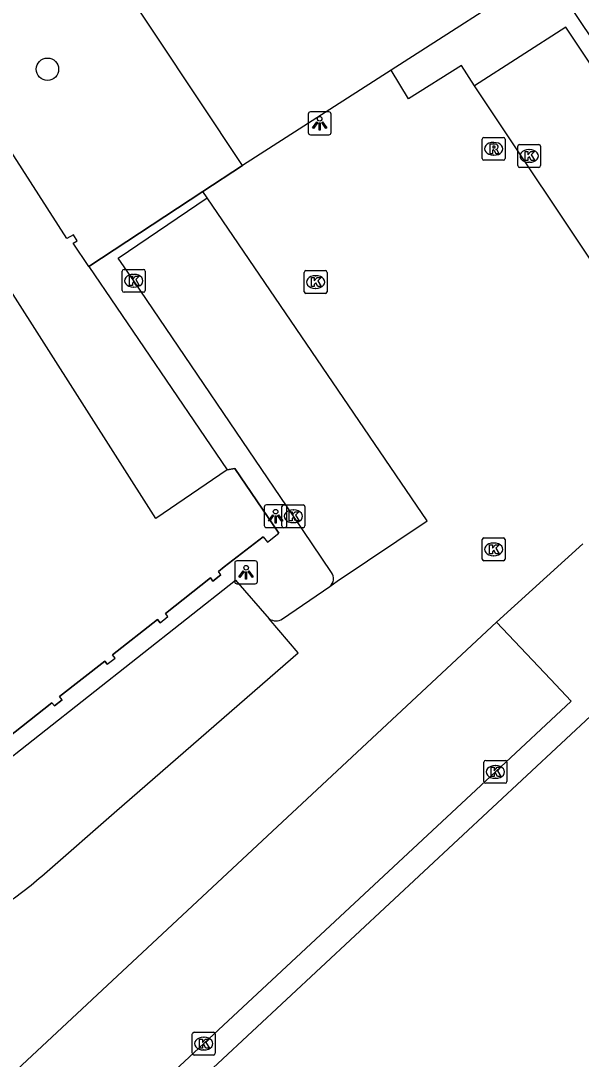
# Model space of a CAD drawing. Extents: x 159822 to 160765, y 380693 to 381634.
# Drawn here: x 160119.62 to 160144.16, y 381542.41 to 381587.92 of the extents above; entities that cross this region are included whole.
import ezdxf

# ---------------------------------------------------------------- set-up
doc = ezdxf.new("R2010")
doc.units = 0
for name, color, linetype in [('IMGEO_Boom', 7, 'Continuous'), ('IMGEO_Hek', 7, 'Continuous'), ('IMGEO_Kolk', 7, 'Continuous'), ('IMGEO_Lichtpunt', 7, 'Continuous'), ('IMGEO_Muur', 7, 'Continuous'), ('IMGEO_Pand', 7, 'Continuous'), ('IMGEO_Rijbaan_lokaal_gesloten', 7, 'Continuous'), ('IMGEO_Rioolput', 7, 'Continuous'), ('IMGEO_Voetpad_open', 7, 'Continuous')]:
    doc.layers.add(name, color=color, linetype=linetype)

msp = doc.modelspace()

# ---------------------------------------------------------------- linework, layer by layer
at = {"layer": 'IMGEO_Boom'}
msp.add_circle((160120.789, 381585.794), 0.489, dxfattribs=at)
at = {"layer": 'IMGEO_Hek'}
msp.add_lwpolyline([(160122.6, 381577.15), (160127.597, 381580.434), (160129.325, 381581.569)], dxfattribs=at)
at = {"layer": 'IMGEO_Kolk'}
for p, q in [((160141.38, 381581.569), (160141.38, 381582.421)), ((160141.455, 381582.495), (160142.307, 381582.495)), ((160142.381, 381582.421), (160142.381, 381581.569)), ((160141.868, 381582.275), (160141.893, 381582.275)), ((160142.307, 381581.495), (160141.455, 381581.495)), ((160141.891, 381581.715), (160141.866, 381581.715)), ((160124.065, 381576.098), (160124.065, 381576.95)), ((160124.14, 381577.024), (160124.992, 381577.024)), ((160125.066, 381576.95), (160125.066, 381576.098)), ((160132.029, 381576.042), (160132.029, 381576.894)), ((160132.104, 381576.968), (160132.956, 381576.968)), ((160133.03, 381576.894), (160133.03, 381576.042)), ((160124.553, 381576.804), (160124.578, 381576.804)), ((160132.517, 381576.748), (160132.542, 381576.748)), ((160124.992, 381576.024), (160124.14, 381576.024)), ((160124.576, 381576.244), (160124.551, 381576.244)), ((160132.956, 381575.968), (160132.104, 381575.968)), ((160132.54, 381576.188), (160132.515, 381576.188)), ((160131.057, 381565.778), (160131.057, 381566.63)), ((160131.132, 381566.704), (160131.984, 381566.704)), ((160131.545, 381566.484), (160131.57, 381566.484)), ((160132.058, 381566.63), (160132.058, 381565.778)), ((160131.568, 381565.924), (160131.543, 381565.924)), ((160131.984, 381565.704), (160131.132, 381565.704)), ((160139.826, 381564.327), (160139.826, 381565.179)), ((160139.901, 381565.253), (160140.753, 381565.253)), ((160140.314, 381565.033), (160140.339, 381565.033)), ((160140.827, 381565.179), (160140.827, 381564.327)), ((160140.753, 381564.253), (160139.901, 381564.253)), ((160140.337, 381564.473), (160140.312, 381564.473)), ((160139.977, 381555.502), (160140.829, 381555.502)), ((160139.902, 381554.576), (160139.902, 381555.428)), ((160140.39, 381555.282), (160140.415, 381555.282)), ((160140.903, 381555.428), (160140.903, 381554.576)), ((160140.413, 381554.722), (160140.388, 381554.722)), ((160140.829, 381554.502), (160139.977, 381554.502)), ((160127.131, 381542.669), (160127.131, 381543.521)), ((160127.206, 381543.595), (160128.058, 381543.595)), ((160127.619, 381543.375), (160127.644, 381543.375)), ((160128.132, 381543.521), (160128.132, 381542.669)), ((160127.642, 381542.815), (160127.617, 381542.815)), ((160128.058, 381542.595), (160127.206, 381542.595))]:
    msp.add_line(p, q, dxfattribs=at)
for points in [[(160141.38, 381581.569), (160141.38, 381582.421)], [(160141.455, 381582.495), (160142.307, 381582.495)], [(160142.381, 381582.421), (160142.381, 381581.569)], [(160141.701, 381582.195), (160141.824, 381582.195), (160141.824, 381582.044), (160141.954, 381582.195), (160142.118, 381582.195), (160141.972, 381582.044), (160142.125, 381581.795), (160141.973, 381581.795), (160141.888, 381581.959), (160141.824, 381581.892), (160141.824, 381581.795), (160141.701, 381581.795), (160141.701, 381582.195)], [(160142.307, 381581.495), (160141.455, 381581.495)], [(160124.065, 381576.098), (160124.065, 381576.95)], [(160124.14, 381577.024), (160124.992, 381577.024)], [(160125.066, 381576.95), (160125.066, 381576.098)], [(160132.029, 381576.042), (160132.029, 381576.894)], [(160132.104, 381576.968), (160132.956, 381576.968)], [(160133.03, 381576.894), (160133.03, 381576.042)], [(160124.386, 381576.724), (160124.509, 381576.724), (160124.509, 381576.573), (160124.639, 381576.724), (160124.803, 381576.724), (160124.657, 381576.573), (160124.81, 381576.324), (160124.658, 381576.324), (160124.573, 381576.488), (160124.509, 381576.421), (160124.509, 381576.324), (160124.386, 381576.324), (160124.386, 381576.724)], [(160132.35, 381576.668), (160132.473, 381576.668), (160132.473, 381576.517), (160132.603, 381576.668), (160132.767, 381576.668), (160132.621, 381576.517), (160132.774, 381576.268), (160132.622, 381576.268), (160132.537, 381576.432), (160132.473, 381576.365), (160132.473, 381576.268), (160132.35, 381576.268), (160132.35, 381576.668)], [(160124.992, 381576.024), (160124.14, 381576.024)], [(160132.956, 381575.968), (160132.104, 381575.968)], [(160131.057, 381565.778), (160131.057, 381566.63)], [(160131.132, 381566.704), (160131.984, 381566.704)], [(160131.378, 381566.404), (160131.501, 381566.404), (160131.501, 381566.253), (160131.631, 381566.404), (160131.795, 381566.404), (160131.649, 381566.253), (160131.802, 381566.004), (160131.65, 381566.004), (160131.565, 381566.168), (160131.501, 381566.101), (160131.501, 381566.004), (160131.378, 381566.004), (160131.378, 381566.404)], [(160132.058, 381566.63), (160132.058, 381565.778)], [(160131.984, 381565.704), (160131.132, 381565.704)], [(160139.826, 381564.327), (160139.826, 381565.179)], [(160139.901, 381565.253), (160140.753, 381565.253)], [(160140.827, 381565.179), (160140.827, 381564.327)], [(160140.147, 381564.953), (160140.27, 381564.953), (160140.27, 381564.802), (160140.4, 381564.953), (160140.564, 381564.953), (160140.418, 381564.802), (160140.571, 381564.553), (160140.419, 381564.553), (160140.334, 381564.717), (160140.27, 381564.65), (160140.27, 381564.553), (160140.147, 381564.553), (160140.147, 381564.953)], [(160140.753, 381564.253), (160139.901, 381564.253)], [(160139.977, 381555.502), (160140.829, 381555.502)], [(160139.902, 381554.576), (160139.902, 381555.428)], [(160140.223, 381555.202), (160140.346, 381555.202), (160140.346, 381555.051), (160140.476, 381555.202), (160140.64, 381555.202), (160140.494, 381555.051), (160140.647, 381554.802), (160140.495, 381554.802), (160140.41, 381554.966), (160140.346, 381554.899), (160140.346, 381554.802), (160140.223, 381554.802), (160140.223, 381555.202)], [(160140.903, 381555.428), (160140.903, 381554.576)], [(160140.829, 381554.502), (160139.977, 381554.502)], [(160127.131, 381542.669), (160127.131, 381543.521)], [(160127.206, 381543.595), (160128.058, 381543.595)], [(160127.452, 381543.295), (160127.575, 381543.295), (160127.575, 381543.144), (160127.705, 381543.295), (160127.869, 381543.295), (160127.723, 381543.144), (160127.876, 381542.895), (160127.724, 381542.895), (160127.639, 381543.059), (160127.575, 381542.992), (160127.575, 381542.895), (160127.452, 381542.895), (160127.452, 381543.295)], [(160128.132, 381543.521), (160128.132, 381542.669)], [(160128.058, 381542.595), (160127.206, 381542.595)]]:
    msp.add_lwpolyline(points, dxfattribs=at)
for centre, start, end in [((160141.457, 381582.419), 91.552, 178.448), ((160141.457, 381582.419), 91.552, 178.448), ((160142.305, 381582.419), 1.552, 88.448), ((160142.305, 381582.419), 1.552, 88.448), ((160141.457, 381581.571), 181.552, 268.448), ((160141.457, 381581.571), 181.552, 268.448), ((160142.305, 381581.571), 271.552, 358.448), ((160142.305, 381581.571), 271.552, 358.448), ((160124.142, 381576.948), 91.552, 178.448), ((160124.142, 381576.948), 91.552, 178.448), ((160124.99, 381576.948), 1.552, 88.448), ((160124.99, 381576.948), 1.552, 88.448), ((160132.106, 381576.892), 91.552, 178.448), ((160132.106, 381576.892), 91.552, 178.448), ((160132.954, 381576.892), 1.552, 88.448), ((160132.954, 381576.892), 1.552, 88.448), ((160124.142, 381576.1), 181.552, 268.448), ((160124.142, 381576.1), 181.552, 268.448), ((160124.99, 381576.1), 271.552, 358.448), ((160124.99, 381576.1), 271.552, 358.448), ((160132.106, 381576.044), 181.552, 268.448), ((160132.106, 381576.044), 181.552, 268.448), ((160132.954, 381576.044), 271.552, 358.448), ((160132.954, 381576.044), 271.552, 358.448), ((160131.134, 381566.628), 91.552, 178.448), ((160131.134, 381566.628), 91.552, 178.448), ((160131.982, 381566.628), 1.552, 88.448), ((160131.982, 381566.628), 1.552, 88.448), ((160131.134, 381565.78), 181.552, 268.448), ((160131.134, 381565.78), 181.552, 268.448), ((160131.982, 381565.78), 271.552, 358.448), ((160131.982, 381565.78), 271.552, 358.448), ((160139.903, 381565.177), 91.552, 178.448), ((160139.903, 381565.177), 91.552, 178.448), ((160140.751, 381565.177), 1.552, 88.448), ((160140.751, 381565.177), 1.552, 88.448), ((160139.903, 381564.329), 181.552, 268.448), ((160139.903, 381564.329), 181.552, 268.448), ((160140.751, 381564.329), 271.552, 358.448), ((160140.751, 381564.329), 271.552, 358.448), ((160139.979, 381555.426), 91.552, 178.448), ((160139.979, 381555.426), 91.552, 178.448), ((160140.827, 381555.426), 1.552, 88.448), ((160140.827, 381555.426), 1.552, 88.448), ((160139.979, 381554.578), 181.552, 268.448), ((160139.979, 381554.578), 181.552, 268.448), ((160140.827, 381554.578), 271.552, 358.448), ((160140.827, 381554.578), 271.552, 358.448), ((160127.208, 381543.519), 91.552, 178.448), ((160127.208, 381543.519), 91.552, 178.448), ((160128.056, 381543.519), 1.552, 88.448), ((160128.056, 381543.519), 1.552, 88.448), ((160127.208, 381542.671), 181.552, 268.448), ((160127.208, 381542.671), 181.552, 268.448), ((160128.056, 381542.671), 271.552, 358.448), ((160128.056, 381542.671), 271.552, 358.448)]:
    msp.add_arc(centre, 0.0765, start, end, dxfattribs=at)
for centre, major_axis, ratio, start_param, end_param in [((160141.867, 381581.995), (-0.387, 0.002), 0.722429, 4.712389, 7.853982), ((160141.892, 381581.995), (-0.39, 0.002), 0.717154, 1.570796, 4.712389), ((160124.552, 381576.524), (-0.387, 0.002), 0.722429, 4.712389, 7.853982), ((160124.577, 381576.524), (-0.39, 0.002), 0.717154, 1.570796, 4.712389), ((160132.516, 381576.468), (-0.387, 0.002), 0.722429, 4.712389, 7.853982), ((160132.541, 381576.468), (-0.39, 0.002), 0.717154, 1.570796, 4.712389), ((160131.544, 381566.204), (-0.387, 0.002), 0.722429, 4.712389, 7.853982), ((160131.569, 381566.204), (-0.39, 0.002), 0.717154, 1.570796, 4.712389), ((160140.313, 381564.753), (-0.387, 0.002), 0.722429, 4.712389, 7.853982), ((160140.338, 381564.753), (-0.39, 0.002), 0.717154, 1.570796, 4.712389), ((160140.389, 381555.002), (-0.387, 0.002), 0.722429, 4.712389, 7.853982), ((160140.414, 381555.002), (-0.39, 0.002), 0.717154, 1.570796, 4.712389), ((160127.618, 381543.095), (-0.387, 0.002), 0.722429, 4.712389, 7.853982), ((160127.643, 381543.095), (-0.39, 0.002), 0.717154, 1.570796, 4.712389)]:
    msp.add_ellipse(centre, major_axis=major_axis, ratio=ratio, start_param=start_param, end_param=end_param, dxfattribs=at)
at = {"layer": 'IMGEO_Lichtpunt'}
for p, q in [((160132.209, 381583.827), (160132.209, 381583.02)), ((160132.209, 381583.827), (160132.209, 381583.02)), ((160133.111, 381583.922), (160132.303, 381583.922)), ((160133.111, 381583.922), (160132.303, 381583.922)), ((160133.205, 381583.02), (160133.205, 381583.827)), ((160133.205, 381583.02), (160133.205, 381583.827)), ((160132.303, 381582.926), (160133.111, 381582.926)), ((160132.303, 381582.926), (160133.111, 381582.926)), ((160130.278, 381566.609), (160130.278, 381565.802)), ((160130.278, 381566.609), (160130.278, 381565.802)), ((160131.18, 381566.704), (160130.372, 381566.704)), ((160131.18, 381566.704), (160130.372, 381566.704)), ((160131.274, 381565.802), (160131.274, 381566.609)), ((160131.274, 381565.802), (160131.274, 381566.609)), ((160130.372, 381565.708), (160131.18, 381565.708)), ((160130.372, 381565.708), (160131.18, 381565.708)), ((160128.987, 381564.15), (160128.987, 381563.343)), ((160128.987, 381564.15), (160128.987, 381563.343)), ((160129.889, 381564.245), (160129.081, 381564.245)), ((160129.889, 381564.245), (160129.081, 381564.245)), ((160129.983, 381563.343), (160129.983, 381564.15)), ((160129.983, 381563.343), (160129.983, 381564.15)), ((160129.081, 381563.249), (160129.889, 381563.249)), ((160129.081, 381563.249), (160129.889, 381563.249))]:
    msp.add_line(p, q, dxfattribs=at)
for points in [[(160132.583, 381583.491), (160132.622, 381583.463), (160132.434, 381583.201), (160132.396, 381583.228), (160132.583, 381583.491)], [(160132.685, 381583.443), (160132.732, 381583.443), (160132.732, 381583.121), (160132.685, 381583.121), (160132.685, 381583.443)], [(160132.795, 381583.463), (160132.833, 381583.49), (160133.02, 381583.228), (160132.981, 381583.2), (160132.795, 381583.463)], [(160130.652, 381566.273), (160130.691, 381566.245), (160130.503, 381565.983), (160130.465, 381566.01), (160130.652, 381566.273)], [(160130.754, 381566.225), (160130.801, 381566.225), (160130.801, 381565.903), (160130.754, 381565.903), (160130.754, 381566.225)], [(160130.864, 381566.245), (160130.902, 381566.272), (160131.089, 381566.01), (160131.05, 381565.982), (160130.864, 381566.245)], [(160129.361, 381563.814), (160129.4, 381563.786), (160129.212, 381563.524), (160129.174, 381563.551), (160129.361, 381563.814)], [(160129.463, 381563.766), (160129.51, 381563.766), (160129.51, 381563.444), (160129.463, 381563.444), (160129.463, 381563.766)], [(160129.573, 381563.786), (160129.611, 381563.813), (160129.798, 381563.551), (160129.759, 381563.523), (160129.573, 381563.786)]]:
    msp.add_lwpolyline(points, dxfattribs=at)
for centre in [(160132.708, 381583.625), (160130.777, 381566.407), (160129.486, 381563.948)]:
    msp.add_circle(centre, 0.0994, dxfattribs=at)
for centre, start, end in [((160132.303, 381583.827), 90, 180), ((160132.303, 381583.827), 90, 180), ((160133.111, 381583.827), 0, 90), ((160133.111, 381583.827), 0, 90), ((160132.303, 381583.02), 180, 270), ((160132.303, 381583.02), 180, 270), ((160133.111, 381583.02), 270, 0), ((160133.111, 381583.02), 270, 360), ((160130.372, 381566.609), 90, 180), ((160130.372, 381566.609), 90, 180), ((160131.18, 381566.609), 0, 90), ((160131.18, 381566.609), 0, 90), ((160130.372, 381565.802), 180, 270), ((160130.372, 381565.802), 180, 270), ((160131.18, 381565.802), 270, 0), ((160131.18, 381565.802), 270, 360), ((160129.081, 381564.15), 90, 180), ((160129.081, 381564.15), 90, 180), ((160129.889, 381564.15), 0, 90), ((160129.889, 381564.15), 0, 90), ((160129.081, 381563.343), 180, 270), ((160129.081, 381563.343), 180, 270), ((160129.889, 381563.343), 270, 0), ((160129.889, 381563.343), 270, 360)]:
    msp.add_arc(centre, 0.0946, start, end, dxfattribs=at)
at = {"layer": 'IMGEO_Muur'}
for points in [[(160128.652, 381568.235), (160128.998, 381568.291), (160130.917, 381565.464)], [(160130.418, 381565.073), (160130.917, 381565.464)], [(160130.233, 381565.309), (160128.532, 381563.985), (160128.271, 381563.779)], [(160130.233, 381565.309), (160130.418, 381565.073)], [(160128.383, 381563.632), (160128.029, 381563.364)], [(160128.383, 381563.632), (160128.271, 381563.779)], [(160127.923, 381563.504), (160125.951, 381561.95)], [(160128.029, 381563.364), (160127.923, 381563.504)], [(160125.717, 381561.541), (160126.06, 381561.812)], [(160126.06, 381561.812), (160125.951, 381561.95)], [(160125.608, 381561.68), (160123.639, 381560.127)], [(160125.717, 381561.541), (160125.608, 381561.68)], [(160123.401, 381559.719), (160123.746, 381559.993)], [(160123.746, 381559.993), (160123.639, 381560.127)], [(160123.293, 381559.855), (160121.32, 381558.299)], [(160123.401, 381559.719), (160123.293, 381559.855)], [(160121.428, 381558.166), (160121.091, 381557.894)], [(160121.428, 381558.166), (160121.32, 381558.299)], [(160120.98, 381558.031), (160119.019, 381556.485)], [(160121.091, 381557.894), (160120.98, 381558.031)]]:
    msp.add_lwpolyline(points, dxfattribs=at)
at = {"layer": 'IMGEO_Pand'}
for points in [[(160129.325, 381581.569), (160123.597, 381590.221), (160123.097, 381590.949), (160122.537, 381591.673), (160122.44, 381591.627), (160121.138, 381593.613)], [(160142.628, 381590.123), (160135.845, 381585.761)], [(160142.628, 381590.123), (160150.202, 381578.819)], [(160128.652, 381568.235), (160125.535, 381566.113), (160119.083, 381576.245), (160116.922, 381574.868), (160118.566, 381572.288), (160114.126, 381569.46), (160112.714, 381571.677), (160109.595, 381569.691), (160108.735, 381571.043), (160106.049, 381575.26), (160108.694, 381576.944), (160108.059, 381577.942), (160108.551, 381578.256), (160106.787, 381581.015), (160116.124, 381586.992)], [(160122.6, 381577.15), (160121.907, 381578.171), (160122.091, 381578.276), (160121.926, 381578.544), (160121.635, 381578.372), (160118.818, 381582.78), (160116.124, 381586.992)], [(160135.845, 381585.761), (160129.325, 381581.569)], [(160122.6, 381577.15), (160128.652, 381568.235)], [(160101.421, 381541.836), (160111.628, 381528.176), (160118.329, 381519.207), (160119.346, 381519.968), (160113.199, 381528.195), (160144.79, 381557.649), (160145.323, 381557.087), (160145.234, 381557.004), (160146.654, 381555.482), (160161.919, 381539.126), (160167.378, 381533.282), (160167.175, 381527.829), (160164.33, 381525.142), (160164.391, 381525.076), (160158.414, 381519.521), (160136.541, 381499.13), (160136.384, 381499.272), (160135.978, 381498.89), (160136.009, 381498.857), (160125.767, 381489.274), (160125.819, 381489.209), (160124.176, 381487.689), (160119.898, 381483.7)]]:
    msp.add_lwpolyline(points, dxfattribs=at)
at = {"layer": 'IMGEO_Rijbaan_lokaal_gesloten'}
for points in [[(160139.48, 381585.061), (160138.914, 381585.961), (160136.59, 381584.494), (160135.845, 381585.761)], [(160145.395, 381576.2), (160139.48, 381585.061)], [(160129.325, 381581.569), (160127.597, 381580.434)], [(160127.781, 381580.164), (160127.597, 381580.434)], [(160133.149, 381563.133), (160133.478, 381563.361), (160137.408, 381566.007), (160127.781, 381580.164)], [(160144.226, 381565), (160140.457, 381561.568)], [(160131.076, 381561.709), (160133.149, 381563.133)], [(160140.457, 381561.568), (160127.144, 381549.13), (160109.767, 381532.92)], [(160120.658, 381550.541), (160123.829, 381553.304), (160131.771, 381560.216), (160130.499, 381561.714)]]:
    msp.add_lwpolyline(points, dxfattribs=at)
for centre, radius, start, end in [((160130.791, 381562.125), 0.505, 234.6256, 304.3814), ((160110.481, 381561.953), 15.291, 302.5162, 311.7276)]:
    msp.add_arc(centre, radius, start, end, dxfattribs=at)
at = {"layer": 'IMGEO_Rioolput'}
for p, q in [((160139.9, 381582.807), (160140.752, 381582.807)), ((160139.825, 381581.881), (160139.825, 381582.733)), ((160140.313, 381582.587), (160140.338, 381582.587)), ((160140.826, 381582.733), (160140.826, 381581.881)), ((160140.336, 381582.027), (160140.311, 381582.027)), ((160140.752, 381581.807), (160139.9, 381581.807))]:
    msp.add_line(p, q, dxfattribs=at)
for points in [[(160139.9, 381582.807), (160140.752, 381582.807)], [(160139.825, 381581.881), (160139.825, 381582.733)], [(160140.414, 381582.505), (160140.162, 381582.507), (160140.162, 381582.107)], [(160140.34, 381582.426), (160140.286, 381582.426), (160140.286, 381582.345)], [(160140.286, 381582.345), (160140.338, 381582.345)], [(160140.826, 381582.733), (160140.826, 381581.881)], [(160140.162, 381582.107), (160140.286, 381582.107), (160140.286, 381582.269), (160140.297, 381582.269)], [(160140.344, 381582.24), (160140.415, 381582.107), (160140.555, 381582.107), (160140.49, 381582.233)], [(160140.752, 381581.807), (160139.9, 381581.807)]]:
    msp.add_lwpolyline(points, dxfattribs=at)
for centre, radius, start, end in [((160139.902, 381582.731), 0.0765, 91.552, 178.448), ((160139.902, 381582.731), 0.0765, 91.552, 178.448), ((160140.75, 381582.731), 0.0765, 1.552, 88.448), ((160140.75, 381582.731), 0.0765, 1.552, 88.448), ((160140.322, 381582.534), 0.19, 274.7715, 282.9687), ((160140.346, 381582.33), 0.0964, 77.0061, 93.1865), ((160140.36, 381582.387), 0.0378, 276.6634, 79.6772), ((160140.413, 381582.395), 0.109, 350.3612, 89.416), ((160140.411, 381582.395), 0.112, 277.5842, 350.9817), ((160140.395, 381582.18), 0.108, 29.5134, 73.7905), ((160139.902, 381581.883), 0.0765, 181.552, 268.448), ((160139.902, 381581.883), 0.0765, 181.552, 268.448), ((160140.296, 381582.216), 0.0533, 26.0293, 88.6989), ((160140.75, 381581.883), 0.0765, 271.552, 358.448), ((160140.75, 381581.883), 0.0765, 271.552, 358.448)]:
    msp.add_arc(centre, radius, start, end, dxfattribs=at)
for centre, major_axis, ratio, start_param, end_param in [((160140.312, 381582.307), (-0.387, 0.002), 0.722429, 4.712389, 7.853982), ((160140.337, 381582.307), (-0.39, 0.002), 0.717154, 1.570796, 4.712389)]:
    msp.add_ellipse(centre, major_axis=major_axis, ratio=ratio, start_param=start_param, end_param=end_param, dxfattribs=at)
at = {"layer": 'IMGEO_Voetpad_open'}
for points in [[(160150.202, 381578.819), (160149.632, 381578.445), (160145.989, 381583.882), (160143.489, 381587.638), (160139.48, 381585.061)], [(160127.597, 381580.434), (160122.6, 381577.15)], [(160133.222, 381563.736), (160131.558, 381566.204), (160124.566, 381576.524), (160123.879, 381577.522), (160127.781, 381580.164)], [(160119.019, 381556.485), (160120.98, 381558.031), (160121.091, 381557.894), (160121.428, 381558.166), (160121.32, 381558.299), (160123.293, 381559.855), (160123.401, 381559.719), (160123.746, 381559.993), (160123.639, 381560.127), (160125.608, 381561.68), (160125.717, 381561.541), (160126.06, 381561.812), (160125.951, 381561.95), (160127.923, 381563.504), (160128.029, 381563.364), (160128.383, 381563.632), (160128.271, 381563.779), (160128.532, 381563.985), (160130.233, 381565.309), (160130.418, 381565.073), (160130.917, 381565.464), (160128.998, 381568.291), (160128.652, 381568.235)], [(160118.063, 381554.354), (160117.864, 381554.633), (160118.281, 381554.929), (160129.025, 381563.4), (160130.499, 381561.714)], [(160140.457, 381561.568), (160142.814, 381559.069), (160143.718, 381558.101), (160140.403, 381555.002), (160127.632, 381543.095), (160115.564, 381531.873), (160112.982, 381529.45)]]:
    msp.add_lwpolyline(points, dxfattribs=at)
msp.add_arc((160132.894, 381563.47), 0.423, 307.17, 39.0246, dxfattribs=at)

doc.saveas('drawing.dxf')
